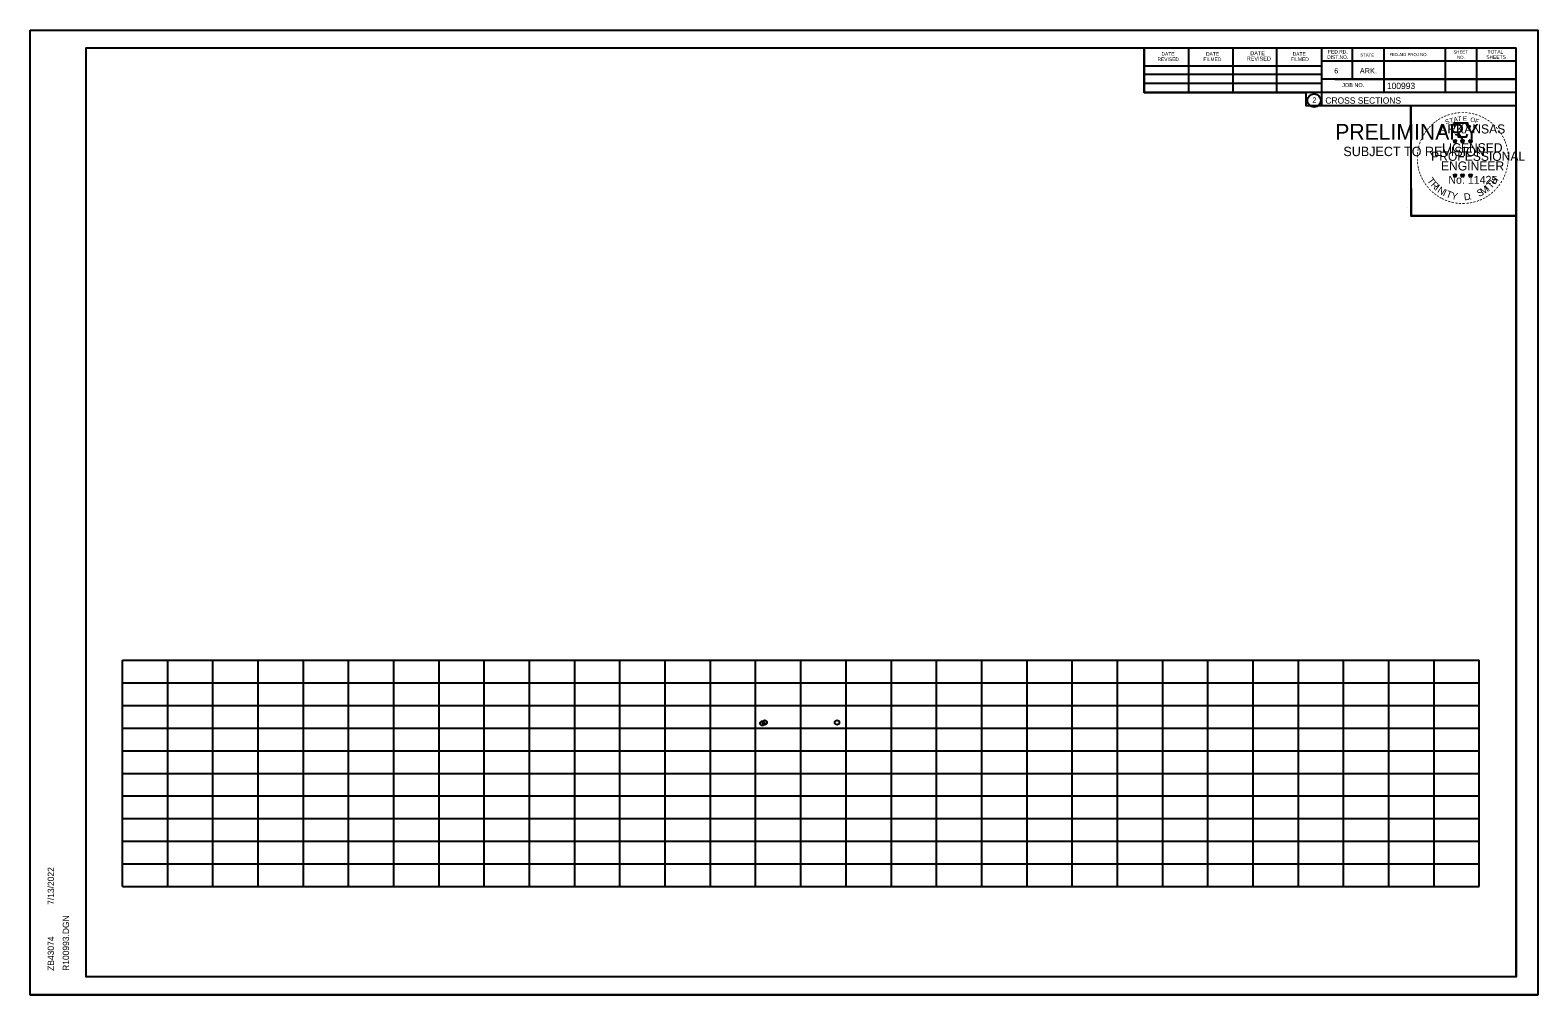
# Model space of a CAD drawing. Extents: x 4667 to 1632277, y -2100 to 724501.
# Drawn here: x 7635.8 to 7969.2, y -1750.4 to -1537.1 of the extents above; entities that cross this region are included whole.
import ezdxf

# ---------------------------------------------------------------- set-up
doc = ezdxf.new("R2010")
doc.units = 0
doc.layers.add('R_Grid', color=7, linetype='Continuous')
doc.layers.add('R_No Plot', color=7, linetype='Continuous')

msp = doc.modelspace()

# ---------------------------------------------------------------- linework, layer by layer
at = {"layer": 'R_Grid'}
for p, q in [((7656.22, -1676.44), (7956.22, -1676.44)), ((7656.22, -1726.44), (7656.22, -1676.44)), ((7666.22, -1726.44), (7666.22, -1676.44)), ((7676.22, -1726.44), (7676.22, -1676.44)), ((7686.22, -1726.44), (7686.22, -1676.44)), ((7696.22, -1726.44), (7696.22, -1676.44)), ((7706.22, -1726.44), (7706.22, -1676.44)), ((7716.22, -1726.44), (7716.22, -1676.44)), ((7726.22, -1726.44), (7726.22, -1676.44)), ((7736.22, -1726.44), (7736.22, -1676.44)), ((7746.22, -1726.44), (7746.22, -1676.44)), ((7756.22, -1726.44), (7756.22, -1676.44)), ((7766.22, -1726.44), (7766.22, -1676.44)), ((7776.22, -1726.44), (7776.22, -1676.44)), ((7786.22, -1726.44), (7786.22, -1676.44)), ((7796.22, -1726.44), (7796.22, -1676.44)), ((7806.22, -1726.44), (7806.22, -1676.44)), ((7816.22, -1726.44), (7816.22, -1676.44)), ((7826.22, -1726.44), (7826.22, -1676.44)), ((7836.22, -1726.44), (7836.22, -1676.44)), ((7846.22, -1726.44), (7846.22, -1676.44)), ((7856.22, -1726.44), (7856.22, -1676.44)), ((7866.22, -1726.44), (7866.22, -1676.44)), ((7876.22, -1726.44), (7876.22, -1676.44)), ((7886.22, -1726.44), (7886.22, -1676.44)), ((7896.22, -1726.44), (7896.22, -1676.44)), ((7906.22, -1726.44), (7906.22, -1676.44)), ((7916.22, -1726.44), (7916.22, -1676.44)), ((7926.22, -1726.44), (7926.22, -1676.44)), ((7936.22, -1726.44), (7936.22, -1676.44)), ((7946.22, -1726.44), (7946.22, -1676.44)), ((7956.22, -1726.44), (7956.22, -1676.44)), ((7656.22, -1681.44), (7956.22, -1681.44)), ((7656.22, -1686.44), (7956.22, -1686.44)), ((7656.22, -1691.44), (7956.22, -1691.44)), ((7656.22, -1696.44), (7956.22, -1696.44)), ((7656.22, -1701.44), (7956.22, -1701.44)), ((7656.22, -1706.44), (7956.22, -1706.44)), ((7656.22, -1711.44), (7956.22, -1711.44)), ((7656.22, -1716.44), (7956.22, -1716.44)), ((7656.22, -1721.44), (7956.22, -1721.44)), ((7656.22, -1726.44), (7956.22, -1726.44))]:
    msp.add_line(p, q, dxfattribs=at)
at = {"layer": 'R_No Plot'}
for p, q in [((7635.82, -1537.09), (7969.16, -1537.09)), ((7648.22, -1540.98), (7964.4, -1540.98)), ((7648.22, -1746.44), (7648.22, -1540.98)), ((7800.74, -1541.24), (7800.74, -1541.24)), ((7800.74, -1541.24), (7800.74, -1541.24)), ((7882.14, -1550.86), (7882.14, -1540.98)), ((7892, -1550.86), (7892, -1541.18)), ((7901.76, -1550.86), (7901.76, -1541.18)), ((7911.44, -1550.86), (7911.44, -1541.18)), ((7921.3, -1540.98), (7921.3, -1553.78)), ((7928.14, -1540.98), (7928.14, -1547.92)), ((7935.08, -1540.98), (7935.08, -1550.86)), ((7948.66, -1540.98), (7948.66, -1550.86)), ((7955.6, -1540.98), (7955.6, -1550.86)), ((7964.4, -1746.44), (7964.4, -1540.98)), ((7882.14, -1545), (7921.3, -1545)), ((7964.4, -1543.92), (7921.3, -1543.92)), ((7964.4, -1543.9), (7964.4, -1543.9)), ((7882.14, -1546.86), (7921.3, -1546.86)), ((7882.14, -1550.86), (7882.14, -1548.8)), ((7882.14, -1548.8), (7921.3, -1548.8)), ((7964.4, -1547.92), (7921.3, -1547.92)), ((7924.26, -1547.92), (7964.4, -1547.92)), ((7964.4, -1550.86), (7882.14, -1550.86)), ((7921.3, -1553.78), (7964.4, -1553.78)), ((7950.49, -1561.53), (7950.84, -1561.64)), ((7950.49, -1561.53), (7950.74, -1561.57)), ((7950.49, -1561.53), (7950.73, -1561.65)), ((7950.62, -1561.94), (7950.84, -1561.64)), ((7950.62, -1561.94), (7950.75, -1561.69)), ((7950.62, -1561.94), (7950.84, -1561.72)), ((7950.84, -1561.28), (7950.8, -1561.53)), ((7950.84, -1561.64), (7950.84, -1561.28)), ((7950.84, -1561.28), (7950.89, -1561.53)), ((7951.19, -1561.53), (7950.84, -1561.64)), ((7951.05, -1561.94), (7950.84, -1561.64)), ((7951.05, -1561.94), (7950.84, -1561.72)), ((7951.19, -1561.53), (7950.9, -1561.58)), ((7951.05, -1561.94), (7950.91, -1561.65)), ((7951.19, -1561.53), (7950.98, -1561.63)), ((7952.16, -1561.53), (7952.51, -1561.64)), ((7952.16, -1561.53), (7952.41, -1561.57)), ((7952.16, -1561.53), (7952.4, -1561.65)), ((7952.29, -1561.94), (7952.51, -1561.64)), ((7952.29, -1561.94), (7952.42, -1561.69)), ((7952.29, -1561.94), (7952.51, -1561.72)), ((7952.51, -1561.28), (7952.47, -1561.53)), ((7952.51, -1561.64), (7952.51, -1561.28)), ((7952.51, -1561.28), (7952.56, -1561.53)), ((7952.86, -1561.53), (7952.51, -1561.64)), ((7952.72, -1561.94), (7952.51, -1561.64)), ((7952.72, -1561.94), (7952.51, -1561.72)), ((7952.86, -1561.53), (7952.57, -1561.58)), ((7952.72, -1561.94), (7952.58, -1561.65)), ((7952.86, -1561.53), (7952.65, -1561.63)), ((7953.92, -1561.54), (7954.27, -1561.65)), ((7953.92, -1561.54), (7954.18, -1561.59)), ((7953.92, -1561.54), (7954.16, -1561.66)), ((7954.06, -1561.95), (7954.27, -1561.65)), ((7954.06, -1561.95), (7954.18, -1561.71)), ((7954.06, -1561.95), (7954.27, -1561.73)), ((7954.27, -1561.29), (7954.23, -1561.54)), ((7954.27, -1561.65), (7954.27, -1561.29)), ((7954.27, -1561.29), (7954.32, -1561.54)), ((7954.62, -1561.54), (7954.27, -1561.65)), ((7954.49, -1561.95), (7954.27, -1561.65)), ((7954.49, -1561.95), (7954.27, -1561.74)), ((7954.62, -1561.54), (7954.33, -1561.59)), ((7954.49, -1561.95), (7954.35, -1561.66)), ((7954.62, -1561.54), (7954.42, -1561.64)), ((7950.49, -1569.1), (7950.83, -1569.21)), ((7950.49, -1569.1), (7950.74, -1569.15)), ((7950.49, -1569.1), (7950.72, -1569.22)), ((7950.62, -1569.51), (7950.83, -1569.21)), ((7950.62, -1569.51), (7950.74, -1569.27)), ((7950.62, -1569.51), (7950.83, -1569.29)), ((7950.83, -1568.85), (7950.79, -1569.1)), ((7950.83, -1569.21), (7950.83, -1568.85)), ((7950.83, -1568.85), (7950.88, -1569.1)), ((7951.18, -1569.1), (7950.83, -1569.21)), ((7951.05, -1569.51), (7950.83, -1569.21)), ((7951.05, -1569.51), (7950.83, -1569.3)), ((7951.18, -1569.1), (7950.9, -1569.15)), ((7951.05, -1569.51), (7950.91, -1569.22)), ((7951.18, -1569.1), (7950.98, -1569.2)), ((7952.15, -1569.1), (7952.5, -1569.21)), ((7952.15, -1569.1), (7952.41, -1569.15)), ((7952.15, -1569.1), (7952.39, -1569.22)), ((7952.29, -1569.51), (7952.5, -1569.21)), ((7952.29, -1569.51), (7952.41, -1569.27)), ((7952.29, -1569.51), (7952.5, -1569.29)), ((7952.5, -1568.85), (7952.46, -1569.1)), ((7952.5, -1569.21), (7952.5, -1568.85)), ((7952.5, -1568.85), (7952.55, -1569.1)), ((7952.85, -1569.1), (7952.5, -1569.21)), ((7952.72, -1569.51), (7952.5, -1569.21)), ((7952.72, -1569.51), (7952.5, -1569.3)), ((7952.85, -1569.1), (7952.56, -1569.15)), ((7952.72, -1569.51), (7952.58, -1569.22)), ((7952.85, -1569.1), (7952.65, -1569.2)), ((7953.92, -1569.11), (7954.27, -1569.22)), ((7953.92, -1569.11), (7954.17, -1569.16)), ((7953.92, -1569.11), (7954.16, -1569.23)), ((7954.05, -1569.52), (7954.27, -1569.22)), ((7954.05, -1569.52), (7954.18, -1569.28)), ((7954.05, -1569.52), (7954.27, -1569.3)), ((7954.27, -1568.86), (7954.23, -1569.11)), ((7954.27, -1569.22), (7954.27, -1568.86)), ((7954.27, -1568.86), (7954.32, -1569.11)), ((7954.62, -1569.11), (7954.27, -1569.22)), ((7954.48, -1569.52), (7954.27, -1569.22)), ((7954.48, -1569.52), (7954.27, -1569.31)), ((7954.62, -1569.11), (7954.33, -1569.16)), ((7954.48, -1569.52), (7954.35, -1569.23)), ((7954.62, -1569.11), (7954.41, -1569.21)), ((7940.44, -1576.24), (7940.44, -1576.24)), ((7648.22, -1746.44), (7648.22, -1746.44)), ((7964.4, -1746.44), (7648.22, -1746.44)), ((7635.82, -1750.42), (7969.16, -1750.42))]:
    msp.add_line(p, q, dxfattribs=at)
for points in [[(7635.82, -1537.09), (7969.16, -1537.09), (7969.16, -1750.43), (7635.82, -1750.43)], [(7882.14, -1540.98), (7882.14, -1550.86), (7917.88, -1550.86), (7917.88, -1553.78), (7941.08, -1553.78), (7941.08, -1578.12), (7964.4, -1578.12), (7964.4, -1746.44), (7648.22, -1746.44), (7648.22, -1540.98)], [(7941.08, -1553.78), (7964.28, -1553.78), (7964.4, -1578.12), (7941.2, -1578.12)]]:
    msp.add_lwpolyline(points, close=True, dxfattribs=at)
for points in [[(7950.53, -1557.65), (7950.8, -1558.48)], [(7954.04, -1558.57), (7954.18, -1558.29), (7953.5, -1558.31), (7953.65, -1557.65), (7950.53, -1557.65)], [(7950.84, -1561.28), (7951.05, -1561.94), (7950.49, -1561.53), (7951.19, -1561.53), (7950.62, -1561.94), (7950.84, -1561.28)], [(7951.02, -1560.07), (7951.02, -1560.16), (7951.59, -1560.18), (7951.53, -1560.65), (7953.4, -1560.65), (7953.6, -1560.12)], [(7952.51, -1561.28), (7952.72, -1561.94), (7952.16, -1561.53), (7952.86, -1561.53), (7952.29, -1561.94), (7952.51, -1561.28)], [(7954.27, -1561.29), (7954.49, -1561.95), (7953.92, -1561.54), (7954.62, -1561.54), (7954.06, -1561.95), (7954.27, -1561.29)], [(7950.83, -1568.85), (7951.05, -1569.51), (7950.49, -1569.1), (7951.18, -1569.1), (7950.62, -1569.51), (7950.83, -1568.85)], [(7952.5, -1568.85), (7952.72, -1569.51), (7952.15, -1569.1), (7952.85, -1569.1), (7952.29, -1569.51), (7952.5, -1568.85)], [(7954.27, -1568.86), (7954.48, -1569.52), (7953.92, -1569.11), (7954.62, -1569.11), (7954.05, -1569.52), (7954.27, -1568.86)]]:
    msp.add_lwpolyline(points, dxfattribs=at)
for centre, radius in [((7919.69, -1552.65), 1.47), ((7950.84, -1561.64), 0.172), ((7950.84, -1561.64), 0.145), ((7950.84, -1561.64), 0.116), ((7950.84, -1561.64), 0.0991), ((7950.84, -1561.64), 0.0747), ((7950.84, -1561.64), 0.0495), ((7950.84, -1561.64), 0.0296), ((7952.51, -1561.64), 0.172), ((7952.51, -1561.64), 0.145), ((7952.51, -1561.64), 0.116), ((7952.51, -1561.64), 0.0991), ((7952.51, -1561.64), 0.0747), ((7952.51, -1561.64), 0.0495), ((7952.51, -1561.64), 0.0296), ((7954.27, -1561.65), 0.172), ((7954.27, -1561.65), 0.145), ((7954.27, -1561.65), 0.116), ((7954.27, -1561.65), 0.0991), ((7954.27, -1561.65), 0.0747), ((7954.27, -1561.65), 0.0495), ((7954.27, -1561.65), 0.0296), ((7950.83, -1569.21), 0.172), ((7950.83, -1569.21), 0.145), ((7950.83, -1569.21), 0.116), ((7950.83, -1569.21), 0.0991), ((7950.83, -1569.21), 0.0747), ((7950.83, -1569.21), 0.0495), ((7950.83, -1569.21), 0.0296), ((7952.5, -1569.21), 0.172), ((7952.5, -1569.21), 0.145), ((7952.5, -1569.21), 0.116), ((7952.5, -1569.21), 0.0991), ((7952.5, -1569.21), 0.0747), ((7952.5, -1569.21), 0.0495), ((7952.5, -1569.21), 0.0296), ((7954.27, -1569.22), 0.172), ((7954.27, -1569.22), 0.145), ((7954.27, -1569.22), 0.116), ((7954.27, -1569.22), 0.0991), ((7954.27, -1569.22), 0.0747), ((7954.27, -1569.22), 0.0495), ((7954.27, -1569.22), 0.0296), ((7797.7, -1690.38), 0.5), ((7798.22, -1690.2), 0.5), ((7814.22, -1690.2), 0.5)]:
    msp.add_circle(centre, radius, dxfattribs=at)

# ---------------------------------------------------------------- texts
for s, height, rotation, p in [('REVISED', 0.782, 360, (7885.06, -1543.92)), ('DATE', 0.782, 360, (7885.94, -1542.74)), ('FILMED', 0.782, 360, (7895.22, -1543.92)), ('DATE', 0.782, 360, (7895.8, -1542.74)), ('REVISED', 0.879, 360, (7904.8, -1543.82)), ('DATE', 0.879, 360, (7905.58, -1542.64)), ('FILMED', 0.782, 360, (7914.56, -1543.92)), ('DATE', 0.782, 360, (7914.96, -1542.74)), ('DIST.NO.', 0.782, 360, (7922.58, -1543.44)), ('FED.RD.', 0.782, 360, (7922.78, -1542.26)), ('STATE', 0.684, 360, (7929.9, -1542.94)), ('FED.AID PROJ.NO.', 0.684, 360, (7936.36, -1542.84)), ('SHEET', 0.684, 360, (7950.52, -1542.26)), ('NO.', 0.684, 360, (7951.3, -1543.44)), ('SHEETS', 0.782, 360, (7957.76, -1543.44)), ('TOTAL', 0.782, 360, (7958.04, -1542.26)), ('6', 1.17, 360, (7924.14, -1546.66)), ('ARK.', 1.172, 360, (7929.8, -1546.66)), ('JOB NO.', 0.879, 360, (7925.9, -1549.68)), ('100993', 1.4, 360, (7935.78, -1550.12)), ('2', 1.17, 360, (7919.31, -1553.14)), ('CROSS SECTIONS', 1.4, 360, (7922.17, -1553.35)), ('-', 1.6, 34.0636, (7947.41, -1557.48)), ('-', 1.6, 28.7918, (7948.01, -1557.11)), ('-', 1.6, 24.3072, (7948.64, -1556.79)), ('-', 1.6, 19.1761, (7949.28, -1556.52)), ('T', 1, 16.4036, (7949.8, -1557.64)), ('-', 1.6, 13.6301, (7950.03, -1556.28)), ('A', 1, 11.2132, (7950.62, -1557.39)), ('-', 1.6, 10.2193, (7950.71, -1556.12)), ('T', 1, 6.0228, (7951.47, -1557.23)), ('-', 1.6, 5.8968, (7951.43, -1556.01)), ('-', 1.6, 0.1862, (7952.21, -1555.94)), ('E', 1, 0.8323, (7952.58, -1557.12)), ('-', 1.6, 357.743, (7952.93, -1555.95)), ('-', 1.6, 352.1617, (7953.67, -1556.01)), ('O', 1, 350.4515, (7954.18, -1557.33)), ('-', 1.6, 347.2049, (7954.39, -1556.12)), ('F', 1, 340.0707, (7955.14, -1557.55)), ('-', 1.6, 342.3362, (7955.03, -1556.28)), ('-', 1.6, 337.8551, (7955.76, -1556.5)), ('-', 1.6, 334.1211, (7956.39, -1556.77)), ('-', 1.6, 329.6409, (7956.97, -1557.05)), ('PRELIMINARY', 3.5, 360, (7924.36, -1561.32)), ('DWB', 0.01, 360, (7925.1, -1559.47)), ('-', 1.6, 58.0706, (7944.34, -1560.73)), ('-', 1.6, 54.2325, (7944.66, -1560.2)), ('-', 1.6, 50.6142, (7945.08, -1559.63)), ('-', 1.6, 48.423, (7945.48, -1559.15)), ('-', 1.6, 42.9622, (7945.93, -1558.67)), ('-', 1.6, 38.9507, (7946.36, -1558.25)), ('-', 1.6, 36.2317, (7946.84, -1557.88)), ('ARKANSAS', 2, 360, (7947.38, -1559.94)), ('S', 1, 21.594, (7948.88, -1557.97)), ('-', 1.6, 325.8627, (7957.62, -1557.42)), ('-', 1.6, 320.5297, (7958.23, -1557.84)), ('-', 1.6, 315.5786, (7958.82, -1558.33)), ('-', 1.6, 309.8797, (7959.39, -1558.88)), ('-', 1.6, 306.6522, (7959.92, -1559.48)), ('-', 1.4, 303.6753, (7960.4, -1560.05)), ('SUBJECT TO REVISION', 2.0751, 360, (7926.16, -1564.95)), ('-', 1.6, 81.2013, (7943.22, -1564.01)), ('-', 1.6, 75.461, (7943.35, -1563.3)), ('-', 1.6, 72.3945, (7943.55, -1562.58)), ('-', 1.6, 67.7743, (7943.77, -1561.95)), ('-', 1.6, 62.8713, (7944.02, -1561.34)), ('LICENSED', 2, 360, (7947.98, -1564.09)), ('DWB', 0.01, 360, (7950.83, -1561.65)), ('DWB', 0.01, 360, (7952.5, -1561.65)), ('DWB', 0.01, 360, (7954.26, -1561.66)), ('-', 1.6, 299.6684, (7960.72, -1560.66)), ('-', 1.6, 294.6628, (7961.05, -1561.27)), ('-', 1.6, 290.5728, (7961.3, -1561.85)), ('-', 1.6, 285.1233, (7961.54, -1562.43)), ('-', 1.6, 280.5493, (7961.74, -1563.17)), ('-', 1.6, 94.1959, (7943.15, -1566.13)), ('-', 1.6, 89.0622, (7943.12, -1565.4)), ('-', 1.6, 98.9479, (7943.22, -1566.79)), ('-', 1.6, 85.1863, (7943.14, -1564.7)), ('PROFESSIONAL', 2, 360, (7945.56, -1565.99)), ('ENGINEER', 2, 360, (7947.74, -1568.12)), ('-', 1.6, 263.5172, (7961.98, -1565.96)), ('-', 1.6, 276.5962, (7961.9, -1563.94)), ('-', 1.6, 274.3301, (7961.96, -1564.66)), ('-', 1.6, 269.9407, (7961.99, -1565.29)), ('-', 1.6, 101.7149, (7943.36, -1567.53)), ('-', 1.6, 105.4578, (7943.52, -1568.12)), ('-', 1.6, 109.0874, (7943.74, -1568.75)), ('-', 1.6, 114.0643, (7943.99, -1569.35)), ('-', 1.6, 115.7289, (7944.29, -1569.97)), ('T', 1.54, 306.0406, (7944.59, -1570.38)), ('No. 11425', 1.757, 360, (7949.37, -1571.07)), ('DWB', 0.01, 360, (7950.82, -1569.22)), ('DWB', 0.01, 360, (7952.49, -1569.22)), ('DWB', 0.01, 360, (7954.26, -1569.23)), ('H', 1.54, 54.6088, (7959.71, -1571.34)), ('-', 1.6, 244.6197, (7961.13, -1569.31)), ('-', 1.6, 247.8887, (7961.39, -1568.68)), ('-', 1.6, 252.8681, (7961.61, -1568.01)), ('-', 1.6, 255.7626, (7961.79, -1567.29)), ('-', 1.6, 260.9953, (7961.9, -1566.61)), ('-', 1.6, 120.4471, (7944.65, -1570.55)), ('-', 1.6, 125.8934, (7945.05, -1571.11)), ('-', 1.6, 130.7181, (7945.52, -1571.67)), ('-', 1.6, 134.2238, (7946.03, -1572.21)), ('R', 1.54, 314.005, (7945.36, -1571.42)), ('-', 1.6, 138.9338, (7946.56, -1572.68)), ('-', 1.6, 144.6463, (7947.11, -1573.08)), ('I', 1.54, 321.9694, (7946.26, -1572.35)), ('N', 1.54, 326.5002, (7946.82, -1572.83)), ('I', 1.54, 335.3603, (7948.03, -1573.61)), ('T', 1.54, 339.8912, (7948.69, -1573.94)), ('Y', 1.54, 347.8556, (7949.91, -1574.39)), ('D', 1.54, 6.3969, (7952.89, -1574.74)), ('S', 1.54, 26.9312, (7956.14, -1574.01)), ('M', 1.54, 32.6563, (7956.98, -1573.61)), ('I', 1.54, 42.1136, (7958.26, -1572.76)), ('T', 1.54, 46.6444, (7958.82, -1572.28)), ('-', 1.6, 215.7363, (7958.35, -1572.83)), ('-', 1.6, 221.0851, (7958.9, -1572.35)), ('-', 1.6, 225.7653, (7959.42, -1571.84)), ('-', 1.6, 231.2538, (7959.9, -1571.28)), ('-', 1.6, 233.8452, (7960.33, -1570.71)), ('-', 1.6, 239.0712, (7960.73, -1570.06)), ('-', 1.6, 148.0898, (7947.68, -1573.45)), ('-', 1.6, 151.5704, (7948.25, -1573.78)), ('-', 1.6, 154.6002, (7948.78, -1574.02)), ('-', 1.6, 158.5612, (7949.4, -1574.28)), ('-', 1.6, 162.7983, (7950.09, -1574.49)), ('-', 1.6, 167.5555, (7950.8, -1574.66)), ('-', 1.6, 173.1155, (7951.57, -1574.77)), ('-', 1.6, 176.5183, (7952.32, -1574.82)), ('-', 1.6, 181.5918, (7953.07, -1574.8)), ('-', 1.6, 185.8167, (7953.88, -1574.72)), ('-', 1.6, 191.2858, (7954.61, -1574.59)), ('.', 1.54, 13.7642, (7954.09, -1574.62)), ('-', 1.6, 195.4743, (7955.34, -1574.39)), ('-', 1.6, 200.7184, (7956.02, -1574.15)), ('-', 1.6, 204.2516, (7956.64, -1573.88)), ('-', 1.6, 207.3568, (7957.26, -1573.56)), ('-', 1.6, 212.2491, (7957.82, -1573.21)), ('7/13/2022', 1.4, 90, (7641.09, -1730.52)), ('R100993.DGN', 1.4, 90, (7644.42, -1745.12)), ('ZB43074', 1.4, 90, (7641.09, -1745.12))]:
    msp.add_text(s, height=height, rotation=rotation, dxfattribs=at).set_placement(p)

doc.saveas('drawing.dxf')
